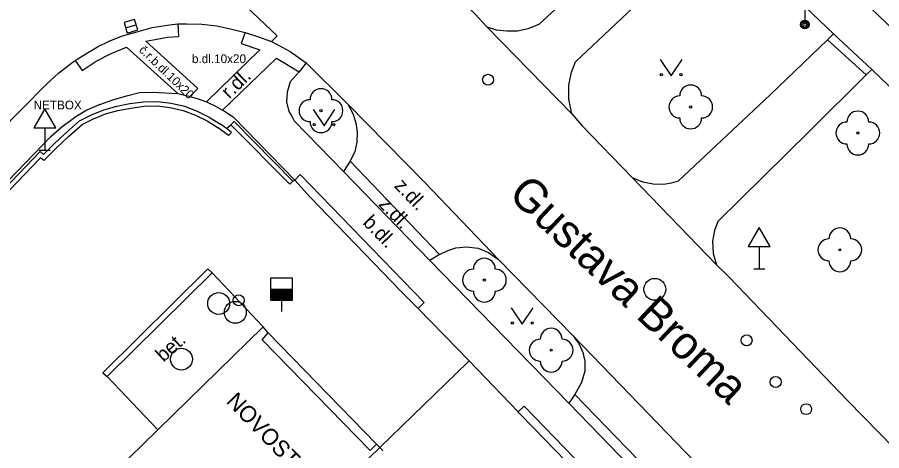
# Model space of a CAD drawing. Extents: x -598233 to -596890, y -1157848 to -1156431.
# Drawn here: x -597769.99 to -597730.53, y -1156629.29 to -1156609.52 of the extents above; entities that cross this region are included whole.
import ezdxf

# ---------------------------------------------------------------- set-up
doc = ezdxf.new("R2010")
doc.units = 0
for name, color, linetype in [('Level 10', 7, 'Continuous'), ('Level 11', 7, 'Continuous'), ('Level 22', 7, 'Continuous'), ('Level 27', 7, 'Continuous'), ('Level 28', 7, 'Continuous'), ('Level 33', 7, 'Continuous'), ('Level 34', 7, 'Continuous'), ('Level 36', 7, 'Continuous'), ('Level 40', 7, 'Continuous'), ('Level 41', 7, 'Continuous'), ('Level 5', 7, 'Continuous'), ('Level 50', 7, 'Continuous'), ('Level 7', 7, 'Continuous')]:
    doc.layers.add(name, color=color, linetype=linetype)

msp = doc.modelspace()

# ---------------------------------------------------------------- linework, layer by layer
at = {"layer": 'Level 10'}
for points in [[(-597751.83, -1156606.55), (-597749.09, -1156609.38), (-597748.56, -1156609.96)], [(-597764.59, -1156610.19), (-597763.83, -1156609.99), (-597763.05, -1156609.86), (-597762.66, -1156609.82), (-597762.27, -1156609.81)], [(-597762.27, -1156609.81), (-597761.57, -1156609.83), (-597760.88, -1156609.91), (-597760.2, -1156610.06)], [(-597766.87, -1156611.19), (-597766.33, -1156610.87), (-597765.77, -1156610.6), (-597765.19, -1156610.37), (-597764.59, -1156610.19)], [(-597760.2, -1156610.06), (-597759.59, -1156610.22), (-597758.98, -1156610.41), (-597758.39, -1156610.63)], [(-597748.56, -1156609.96), (-597744.68, -1156613.93)], [(-597758.39, -1156610.63), (-597757.71, -1156610.99), (-597757.54, -1156611.08), (-597756.8, -1156611.6)], [(-597767.51, -1156611.6), (-597767.35, -1156611.49), (-597766.87, -1156611.19)], [(-597768.68, -1156612.58), (-597768.11, -1156612.07), (-597767.51, -1156611.6)], [(-597756.8, -1156611.6), (-597754.9099, -1156613.49)], [(-597777.4, -1156621.41), (-597768.68, -1156612.58)], [(-597754.9099, -1156613.49), (-597754.67, -1156613.9099), (-597754.54, -1156614.33), (-597754.48, -1156614.76), (-597754.5, -1156615.2199), (-597754.59, -1156615.65), (-597754.79, -1156616.09)], [(-597744.68, -1156613.93), (-597744.2199, -1156614.46), (-597741.92, -1156616.83)], [(-597754.79, -1156616.09), (-597750.7199, -1156620.35)], [(-597741.92, -1156616.83), (-597738.08, -1156620.82)], [(-597750.7199, -1156620.35), (-597750.34, -1156620.1599), (-597749.98, -1156620.04)], [(-597749.98, -1156620.04), (-597749.48, -1156619.99), (-597748.96, -1156620.06), (-597748.48, -1156620.25), (-597748.03, -1156620.57)], [(-597748.03, -1156620.57), (-597744.62, -1156624.05)], [(-597738.08, -1156620.82), (-597737.49, -1156621.38), (-597732.07, -1156627.02), (-597727.18, -1156632.03), (-597726.7199, -1156632.56)], [(-597744.62, -1156624.05), (-597744.34, -1156624.43), (-597744.18, -1156624.81), (-597744.08, -1156625.21), (-597744.09, -1156625.6599), (-597744.23, -1156626.19), (-597744.54, -1156626.73)], [(-597744.54, -1156626.73), (-597735.1, -1156636.4699)]]:
    msp.add_lwpolyline(points, dxfattribs=at)
at = {"layer": 'Level 11'}
for points in [[(-597748.56, -1156609.96), (-597748.13, -1156610.09), (-597747.64, -1156610.14), (-597747.1599, -1156610.13), (-597746.67, -1156610.03), (-597746.17, -1156609.83), (-597742.55, -1156606.48), (-597739.9099, -1156603.99)], [(-597758.13, -1156610.37), (-597764.51, -1156604.32)], [(-597737.89, -1156605.35), (-597732.73, -1156610.27)], [(-597744.68, -1156613.93), (-597744.82, -1156613.26), (-597744.82, -1156612.61), (-597744.7, -1156612.02), (-597744.51, -1156611.55), (-597740.86, -1156608.1), (-597738.18, -1156605.62)], [(-597731.4, -1156608.7199), (-597729.55, -1156610.51), (-597728.83, -1156611.21), (-597724.05, -1156615.73), (-597716.19, -1156623.18), (-597715.44, -1156623.88), (-597713.73, -1156625.58), (-597712.9699, -1156626.31), (-597707.1, -1156631.88), (-597700.94, -1156637.71), (-597700.26, -1156638.4099), (-597698.35, -1156640.21), (-597697.64, -1156640.9099), (-597691.76, -1156646.65), (-597683.31, -1156655.03), (-597683.13, -1156655.2), (-597682.4099, -1156655.89), (-597680.62, -1156657.6599), (-597679.92, -1156658.4), (-597674.25, -1156663.9699), (-597666.23, -1156671.86), (-597665.35, -1156672.73), (-597664.56, -1156673.49)], [(-597762.66, -1156609.82), (-597762.63, -1156610.39)], [(-597759.59, -1156610.22), (-597759.77, -1156610.71), (-597758.92, -1156611)], [(-597764.13, -1156610.61), (-597763.63, -1156610.51), (-597763.13, -1156610.43), (-597762.63, -1156610.39)], [(-597761.75, -1156612.77), (-597764.13, -1156610.61)], [(-597758.39, -1156610.63), (-597758.13, -1156610.37)], [(-597741.92, -1156616.83), (-597741.45, -1156617.03), (-597740.9699, -1156617.12), (-597740.48, -1156617.13), (-597740.13, -1156617.07), (-597739.8, -1156616.98), (-597735.63, -1156613.06), (-597733.01, -1156610.54)], [(-597733.01, -1156610.54), (-597732.73, -1156610.27)], [(-597733.01, -1156610.54), (-597731.24, -1156612.15)], [(-597732.73, -1156610.27), (-597730.98, -1156611.9)], [(-597765.71, -1156611.17), (-597765.01, -1156610.88)], [(-597762.67, -1156613), (-597765.01, -1156610.88)], [(-597758.92, -1156611), (-597761.36, -1156613.37)], [(-597766.39, -1156611.52), (-597765.71, -1156611.17)], [(-597760.62, -1156613.75), (-597758.16, -1156611.38)], [(-597758.16, -1156611.38), (-597757.13, -1156612)], [(-597767.35, -1156611.49), (-597767.03, -1156611.94)], [(-597767.03, -1156611.94), (-597766.39, -1156611.52)], [(-597756.8, -1156611.6), (-597757.13, -1156612)], [(-597757.13, -1156612), (-597757.54, -1156612.4699), (-597757.68, -1156612.93), (-597757.7, -1156613.37), (-597757.6, -1156613.81), (-597757.44, -1156614.06), (-597757.35, -1156614.24), (-597755.1, -1156616.55)], [(-597731.24, -1156612.15), (-597733.83, -1156614.7199), (-597738.01, -1156618.83), (-597738.17, -1156619.24), (-597738.25, -1156619.73), (-597738.23, -1156620.29), (-597738.08, -1156620.82)], [(-597730.98, -1156611.9), (-597731.24, -1156612.15)], [(-597716.86, -1156625.34), (-597725.42, -1156617.2199), (-597730.98, -1156611.9)], [(-597765.01, -1156613.1), (-597764.42, -1156612.95)], [(-597764.42, -1156612.95), (-597763.84, -1156612.94)], [(-597763.84, -1156612.94), (-597763.25, -1156612.96), (-597762.67, -1156613)], [(-597762.11, -1156613.13), (-597761.75, -1156612.77)], [(-597766.23, -1156613.5), (-597765.63, -1156613.28), (-597765.01, -1156613.1)], [(-597762.67, -1156613), (-597762.23, -1156613.1), (-597762.11, -1156613.13), (-597761.79, -1156613.22), (-597761.36, -1156613.37)], [(-597761.36, -1156613.37), (-597760.94, -1156613.57), (-597760.62, -1156613.75), (-597760.53, -1156613.8)], [(-597766.82, -1156613.75), (-597767.4, -1156614.1)], [(-597766.23, -1156613.5), (-597766.82, -1156613.75)], [(-597754.9099, -1156613.49), (-597751.4099, -1156617.04), (-597748.03, -1156620.57)], [(-597768.45, -1156614.95), (-597767.94, -1156614.5), (-597767.4, -1156614.1)], [(-597760.53, -1156613.8), (-597760.14, -1156614.06)], [(-597760.14, -1156614.06), (-597757.33, -1156616.95)], [(-597760.44, -1156614.6), (-597760.24, -1156614.42)], [(-597768.45, -1156614.95), (-597775.96, -1156622.73)], [(-597754.79, -1156616.09), (-597755.1, -1156616.55)], [(-597757.33, -1156616.95), (-597757.08, -1156616.69), (-597751.42, -1156622.54), (-597751.69, -1156622.8)], [(-597755.1, -1156616.55), (-597751.1599, -1156620.61)], [(-597757.41, -1156616.99), (-597757.33, -1156616.95)], [(-597751.69, -1156622.8), (-597752.48, -1156622.01), (-597756.63, -1156617.7199), (-597757.33, -1156616.95)], [(-597750.7199, -1156620.35), (-597751.1599, -1156620.61)], [(-597751.1599, -1156620.61), (-597744.82, -1156627.12)], [(-597747.12, -1156627.52), (-597749.37, -1156625.2), (-597751.69, -1156622.8)], [(-597732.48, -1156636.7199), (-597738.61, -1156630.28), (-597744.62, -1156624.05)], [(-597753.45, -1156629.15), (-597749.43, -1156625.26), (-597749.37, -1156625.2)], [(-597744.54, -1156626.73), (-597744.82, -1156627.12)], [(-597744.82, -1156627.12), (-597735.53, -1156636.71)], [(-597747.12, -1156627.52), (-597746.85, -1156627.26), (-597735.79, -1156638.68), (-597736.03, -1156638.92)], [(-597736.03, -1156638.92), (-597736.7199, -1156638.23), (-597741.51, -1156633.31), (-597746.4099, -1156628.27), (-597747.09, -1156627.56), (-597747.12, -1156627.52)]]:
    msp.add_lwpolyline(points, dxfattribs=at)
at = {"layer": 'Level 22'}
for centre in [(-597756.13, -1156613.78), (-597739.25, -1156613.61), (-597731.62, -1156614.8), (-597732.44, -1156620.13), (-597748.67, -1156621.51), (-597745.62, -1156624.71)]:
    msp.add_circle(centre, 0.05, dxfattribs=at)
for centre, start, end in [((-597756.13, -1156613.28), 0, 180), ((-597739.25, -1156613.11), 0, 180), ((-597756.63, -1156613.78), 90, 270), ((-597755.63, -1156613.78), 270, 90), ((-597739.75, -1156613.61), 90, 270), ((-597738.75, -1156613.61), 270, 90), ((-597739.25, -1156614.11), 180, 0), ((-597731.62, -1156614.3), 0, 180), ((-597756.13, -1156614.28), 180, 0), ((-597732.12, -1156614.8), 90, 270), ((-597731.12, -1156614.8), 270, 90), ((-597731.62, -1156615.3), 180, 0), ((-597732.44, -1156619.63), 0, 180), ((-597732.94, -1156620.13), 90, 270), ((-597731.94, -1156620.13), 270, 90), ((-597748.67, -1156621.01), 0, 180), ((-597732.44, -1156620.63), 180, 0), ((-597749.17, -1156621.51), 90, 270), ((-597748.17, -1156621.51), 270, 90), ((-597748.67, -1156622.01), 180, 0), ((-597745.62, -1156624.21), 0, 180), ((-597746.12, -1156624.71), 90, 270), ((-597745.12, -1156624.71), 270, 90), ((-597745.62, -1156625.21), 180, 0)]:
    msp.add_arc(centre, 0.5, start, end, dxfattribs=at)
at = {"layer": 'Level 27'}
msp.add_line((-597765.0492, -1156610.0026), (-597764.5708, -1156609.8574), dxfattribs=at)
msp.add_lwpolyline([(-597764.9766, -1156610.2418), (-597764.4982, -1156610.0966), (-597764.6434, -1156609.6182), (-597765.1218, -1156609.7634)], close=True, dxfattribs=at)
for centre in [(-597740.89, -1156621.93), (-597760.8, -1156622.58), (-597760.04, -1156622.98), (-597762.5, -1156625.12)]:
    msp.add_circle(centre, 0.5, dxfattribs=at)
at = {"layer": 'Level 28'}
for p, q in [((-597758.43, -1156621.92), (-597757.43, -1156621.92)), ((-597758.43, -1156621.97), (-597757.43, -1156621.97)), ((-597758.43, -1156622.02), (-597757.43, -1156622.02)), ((-597758.43, -1156622.07), (-597757.43, -1156622.07)), ((-597758.43, -1156622.12), (-597757.43, -1156622.12)), ((-597758.43, -1156622.17), (-597757.43, -1156622.17)), ((-597758.43, -1156622.22), (-597757.43, -1156622.22)), ((-597758.43, -1156622.27), (-597757.43, -1156622.27)), ((-597758.43, -1156622.32), (-597757.43, -1156622.32)), ((-597758.43, -1156622.37), (-597757.43, -1156622.37)), ((-597757.93, -1156622.42), (-597757.93, -1156622.95))]:
    msp.add_line(p, q, dxfattribs=at)
msp.add_lwpolyline([(-597758.43, -1156622.42), (-597757.43, -1156622.42), (-597757.43, -1156621.42), (-597758.43, -1156621.42)], close=True, dxfattribs=at)
for centre in [(-597748.5, -1156612.37), (-597759.89, -1156622.43), (-597736.7, -1156624.26), (-597735.37, -1156626.1599), (-597733.98, -1156627.4)]:
    msp.add_circle(centre, 0.25, dxfattribs=at)
at = {"layer": 'Level 33'}
msp.add_line((-597734.04, -1156609.1), (-597734.04, -1156609.85), dxfattribs=at)
for radius in [0.2, 0.1445, 0.0876]:
    msp.add_circle((-597734.04, -1156609.85), radius, dxfattribs=at)
at = {"layer": 'Level 34'}
for p, q in [((-597768.74, -1156614.562), (-597768.74, -1156615.58)), ((-597768.99, -1156615.58), (-597768.49, -1156615.58)), ((-597736.12, -1156619.982), (-597736.12, -1156621)), ((-597736.12, -1156619.982), (-597736.12, -1156621)), ((-597736.37, -1156621), (-597735.87, -1156621)), ((-597736.37, -1156621), (-597735.87, -1156621))]:
    msp.add_line(p, q, dxfattribs=at)
for points in [[(-597769.24, -1156614.562), (-597768.24, -1156614.562), (-597768.74, -1156613.696)], [(-597736.62, -1156619.982), (-597735.62, -1156619.982), (-597736.12, -1156619.116)], [(-597736.62, -1156619.982), (-597735.62, -1156619.982), (-597736.12, -1156619.116)]]:
    msp.add_lwpolyline(points, close=True, dxfattribs=at)
at = {"layer": 'Level 36'}
for points in [[(-597740.64, -1156611.44), (-597740.14, -1156612.19), (-597739.64, -1156611.44)], [(-597756.49, -1156613.7199), (-597755.99, -1156614.4699), (-597755.49, -1156613.7199)], [(-597747.44, -1156622.77), (-597746.94, -1156623.52), (-597746.44, -1156622.77)]]:
    msp.add_lwpolyline(points, dxfattribs=at)
for centre in [(-597740.5902, -1156612.1398), (-597739.6908, -1156612.1398), (-597756.4402, -1156614.4197), (-597755.5408, -1156614.4197), (-597747.3902, -1156623.4698), (-597746.4908, -1156623.4698)]:
    msp.add_circle(centre, 0.05, dxfattribs=at)
at = {"layer": 'Level 5'}
for points in [[(-597761.29, -1156620.99), (-597766.09, -1156625.74)], [(-597765.89, -1156625.91), (-597761.1, -1156621.18)], [(-597761.1, -1156621.18), (-597761.29, -1156620.99)], [(-597758.77, -1156623.65), (-597761.1, -1156621.18)], [(-597758.77, -1156623.65), (-597763.58, -1156628.34)], [(-597758.82, -1156624.24), (-597758.54, -1156623.91)], [(-597758.54, -1156623.91), (-597758.77, -1156623.65)], [(-597758.54, -1156623.91), (-597753.59, -1156628.99)], [(-597753.89, -1156629.29), (-597758.82, -1156624.24)], [(-597766.09, -1156625.74), (-597765.89, -1156625.91)], [(-597765.89, -1156625.91), (-597763.58, -1156628.34)], [(-597763.58, -1156628.34), (-597767.51, -1156632.18)], [(-597762.22, -1156637.67), (-597753.45, -1156629.15)], [(-597753.59, -1156628.99), (-597753.89, -1156629.29)], [(-597753.45, -1156629.15), (-597753.59, -1156628.99)], [(-597753.3, -1156629.3), (-597753.45, -1156629.15)]]:
    msp.add_lwpolyline(points, dxfattribs=at)
at = {"layer": 'Level 7'}
for points in [[(-597764.85, -1156613.46), (-597764.23, -1156613.37), (-597763.6, -1156613.36), (-597762.97, -1156613.43), (-597762.36, -1156613.58)], [(-597767.15, -1156614.25), (-597766.61, -1156613.97), (-597766.04, -1156613.74), (-597765.45, -1156613.57), (-597764.85, -1156613.46)], [(-597767.04, -1156614.41), (-597766.51, -1156614.15), (-597765.97, -1156613.93), (-597765.4, -1156613.77), (-597764.81, -1156613.66)], [(-597764.81, -1156613.66), (-597764.21, -1156613.57), (-597763.61, -1156613.56), (-597763.01, -1156613.63), (-597762.42, -1156613.77)], [(-597762.42, -1156613.77), (-597761.86, -1156613.98), (-597761.33, -1156614.25), (-597760.82, -1156614.56)], [(-597762.36, -1156613.58), (-597761.78, -1156613.8), (-597761.23, -1156614.07), (-597760.71, -1156614.4)], [(-597768.79, -1156616.06), (-597768.22, -1156615.49), (-597767.64, -1156614.94), (-597767.04, -1156614.41)], [(-597768.27, -1156615.25), (-597767.72, -1156614.74), (-597767.15, -1156614.25)], [(-597760.35, -1156614.92), (-597760.82, -1156614.56)], [(-597760.22, -1156614.77), (-597760.44, -1156614.6), (-597760.71, -1156614.4)], [(-597760.24, -1156614.42), (-597760.1, -1156614.28)], [(-597757.55, -1156617.13), (-597760.24, -1156614.42)], [(-597757.41, -1156616.99), (-597760.1, -1156614.28)], [(-597760.35, -1156614.92), (-597760.22, -1156614.77)], [(-597768.27, -1156615.25), (-597768.8, -1156615.78)], [(-597768.95, -1156615.65), (-597775.85, -1156622.83)], [(-597768.8, -1156615.78), (-597768.95, -1156615.65)], [(-597768.94, -1156615.93), (-597775.71, -1156622.97)], [(-597768.79, -1156616.06), (-597768.94, -1156615.93)], [(-597757.41, -1156616.99), (-597757.55, -1156617.13)]]:
    msp.add_lwpolyline(points, dxfattribs=at)

# ---------------------------------------------------------------- texts
at = {"layer": 'Level 40'}
for s, height, rotation, p in [('č.r.b.dl.10x20', 0.4, 316, (-597764.47, -1156611.05)), ('r.dl.', 0.65, 44.41179, (-597760.31, -1156613.27)), ('z.dl.', 0.65, 313.7831, (-597752.82, -1156617.24)), ('z.dl.', 0.65, 313.7831, (-597753.54, -1156618.08)), ('b.dl.', 0.65, 314.05428, (-597754.26, -1156618.92)), ('bet.', 0.65, 42.18444, (-597763.32, -1156625.28)), ('bet.', 0.65, 42.18444, (-597763.32, -1156625.28))]:
    msp.add_text(s, height=height, rotation=rotation, dxfattribs=at).set_placement(p)
msp.add_text('b.dl.10x20', height=0.4, dxfattribs=at).set_placement((-597762.02, -1156611.61))
at = {"layer": 'Level 41'}
msp.add_text('NETBOX', height=0.4, dxfattribs=at).set_placement((-597769.25, -1156613.72))
msp.add_text('NOVOSTAVBA', height=0.75, rotation=314, dxfattribs=at).set_placement((-597760.5, -1156627.08))
at = {"layer": 'Level 50'}
msp.add_text('Gustava Broma', height=1.5, rotation=316.61988, dxfattribs=at).set_placement((-597747.6323, -1156617.6742))

doc.saveas('drawing.dxf')
